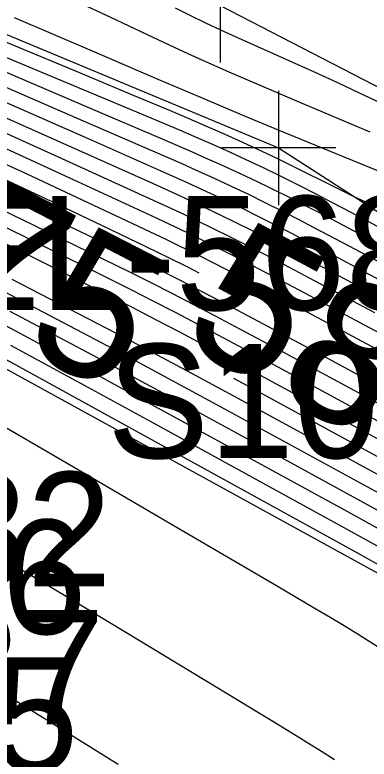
# Model space of a CAD drawing. Extents: x 1729869 to 1735532, y 648588 to 653771.
# Drawn here: x 1730662.21 to 1730674.61, y 652476.55 to 652502.64 of the extents above; entities that cross this region are included whole.
import ezdxf

# ---------------------------------------------------------------- set-up
doc = ezdxf.new("R2010")
doc.units = 0
for name, color, linetype in [('SURVEY - CONTOURS - Index with Text', 7, 'Continuous'), ('SURVEY - CONTOURS - Intermediate with optional Text', 7, 'Continuous'), ('SURVEY - DTM - Breaklines', 7, 'Continuous'), ('SURVEY - DTM - Breaklines - Points - Elevations', 7, 'Continuous'), ('SURVEY - DTM - Breaklines - Points - Locators', 7, 'Continuous'), ('SURVEY - DTM - Breaklines - Points - Numbers', 7, 'Continuous'), ('SURVEY - NON-TRANSPORTATION - Features', 7, 'Continuous'), ('SURVEY - NON-TRANSPORTATION - Features - Points - Locators', 7, 'Continuous'), ('SURVEY - TRANSPORTATION - Features - Points - Elevations', 7, 'Continuous'), ('SURVEY - TRANSPORTATION - Features - Points - Numbers', 7, 'Continuous'), ('SURVEY - UTILITIES - Poles and Miscellaneous with Text', 7, 'Continuous')]:
    doc.layers.add(name, color=color, linetype=linetype)

msp = doc.modelspace()

# ---------------------------------------------------------------- linework, layer by layer
at = {"layer": 'SURVEY - CONTOURS - Index with Text'}
for points in [[(1730687.81, 652491.622), (1730687.615, 652491.709), (1730686.421, 652492.237), (1730684.132, 652493.239), (1730682.268, 652494.047), (1730679.749, 652495.133), (1730678.227, 652495.782), (1730676.377, 652496.561), (1730674.801, 652497.217), (1730671.467, 652498.589), (1730670.143, 652499.139), (1730668.638, 652499.772), (1730667.304, 652500.341), (1730664.932, 652501.363), (1730662.191, 652502.535)], [(1730686.138, 652487.426), (1730685.529, 652487.743), (1730684.52, 652488.274), (1730680.623, 652490.345), (1730676.756, 652492.399), (1730673.355, 652494.212), (1730672.386, 652494.722), (1730671.905, 652494.973), (1730671.427, 652495.218), (1730670.683, 652495.595), (1730670.2, 652495.834), (1730669.719, 652496.068), (1730669.233, 652496.298), (1730668.76, 652496.518), (1730668.28, 652496.738), (1730667.308, 652497.175), (1730664.788, 652498.289), (1730661.507, 652499.729)], [(1730668.668, 652493.589), (1730668.29, 652493.781), (1730667.602, 652494.124), (1730666.834, 652494.498), (1730665.277, 652495.242), (1730663.497, 652496.091), (1730662.349, 652496.633), (1730660.77, 652497.373)], [(1730687.915, 652476.463), (1730687.316, 652476.796), (1730686.721, 652477.131), (1730685.835, 652477.636), (1730685.246, 652477.976), (1730684.672, 652478.309), (1730683.537, 652478.977), (1730681.645, 652480.103), (1730679.747, 652481.234), (1730678.721, 652481.84), (1730677.717, 652482.427), (1730676.862, 652482.918), (1730676.151, 652483.321), (1730675.118, 652483.898), (1730673.505, 652484.79), (1730667.087, 652488.318), (1730664.777, 652489.583), (1730662.072, 652491.054)], [(1730694.569, 652476.518), (1730694.01, 652476.712), (1730693.467, 652476.921), (1730692.942, 652477.141), (1730692.434, 652477.369), (1730692.106, 652477.523), (1730691.785, 652477.679), (1730691.47, 652477.837), (1730691.16, 652477.997), (1730690.855, 652478.158), (1730690.553, 652478.321), (1730690.11, 652478.565), (1730689.673, 652478.811), (1730689.241, 652479.057), (1730687.397, 652480.123), (1730683.834, 652482.166), (1730681.415, 652483.541), (1730679.875, 652484.42), (1730678.938, 652484.947), (1730678.116, 652485.403), (1730676.463, 652486.309), (1730673.331, 652488.013), (1730670.48, 652489.563), (1730669.875, 652489.89)]]:
    msp.add_lwpolyline(points, dxfattribs=at)
at = {"layer": 'SURVEY - CONTOURS - Intermediate with optional Text'}
for points in [[(1730674.649, 652498.532), (1730672.166, 652499.579), (1730670.78, 652500.171), (1730669.715, 652500.633), (1730669.001, 652500.948), (1730668.297, 652501.265), (1730667.624, 652501.576), (1730666.859, 652501.937), (1730665.567, 652502.551), (1730664.419, 652503.089)], [(1730675.002, 652499.55), (1730674.272, 652499.899), (1730673.516, 652500.253), (1730672.704, 652500.625), (1730671.71, 652501.073), (1730670.273, 652501.717), (1730669.576, 652502.035), (1730668.9, 652502.35), (1730668.368, 652502.605), (1730667.831, 652502.868)], [(1730674.855, 652495.915), (1730674.612, 652496.023), (1730674.365, 652496.135), (1730674.114, 652496.252), (1730673.734, 652496.435), (1730673.341, 652496.63), (1730672.092, 652497.258), (1730671.437, 652497.581), (1730670.874, 652497.851), (1730670.189, 652498.168), (1730669.578, 652498.442), (1730668.951, 652498.718), (1730668.311, 652498.995), (1730667.662, 652499.272), (1730666.367, 652499.817), (1730664.367, 652500.651), (1730660.365, 652502.312)], [(1730675.79, 652494.743), (1730674.577, 652495.394), (1730673.966, 652495.72), (1730673.359, 652496.04), (1730672.76, 652496.353), (1730672.169, 652496.656), (1730671.419, 652497.031), (1730670.937, 652497.265), (1730670.465, 652497.489), (1730669.738, 652497.823), (1730669.165, 652498.079), (1730668.587, 652498.331), (1730668.007, 652498.581), (1730666.842, 652499.074), (1730661.926, 652501.137)], [(1730674.619, 652494.78), (1730673.516, 652495.362), (1730672.97, 652495.648), (1730672.429, 652495.927), (1730671.894, 652496.2), (1730671.163, 652496.564), (1730670.682, 652496.797), (1730670.113, 652497.066), (1730669.398, 652497.395), (1730668.866, 652497.633), (1730668.328, 652497.869), (1730667.243, 652498.339), (1730664.934, 652499.326), (1730661.914, 652500.614)], [(1730675.964, 652493.443), (1730673.692, 652494.651), (1730672.67, 652495.189), (1730672.163, 652495.452), (1730671.66, 652495.709), (1730670.925, 652496.078), (1730670.443, 652496.314), (1730669.792, 652496.626), (1730669.572, 652496.728), (1730669.076, 652496.957), (1730668.573, 652497.185), (1730668.064, 652497.412), (1730667.036, 652497.863), (1730664.608, 652498.918), (1730661.715, 652500.17)], [(1730675.989, 652492.186), (1730673.027, 652493.768), (1730672.106, 652494.254), (1730671.193, 652494.729), (1730670.482, 652495.091), (1730669.956, 652495.354), (1730669.431, 652495.611), (1730668.9, 652495.866), (1730668.448, 652496.078), (1730667.99, 652496.29), (1730667.061, 652496.713), (1730664.451, 652497.885), (1730661.293, 652499.29)], [(1730674.819, 652492.19), (1730672.704, 652493.321), (1730671.828, 652493.785), (1730670.957, 652494.239), (1730670.277, 652494.588), (1730669.711, 652494.874), (1730669.145, 652495.154), (1730668.573, 652495.431), (1730668.139, 652495.637), (1730667.7, 652495.842), (1730666.812, 652496.251), (1730664.119, 652497.479), (1730661.077, 652498.852)], [(1730679.81, 652488.897), (1730674.299, 652491.848), (1730672.386, 652492.872), (1730671.551, 652493.315), (1730670.721, 652493.75), (1730670.07, 652494.087), (1730669.465, 652494.394), (1730668.859, 652494.697), (1730668.248, 652494.995), (1730667.832, 652495.195), (1730666.988, 652495.592), (1730664.112, 652496.925), (1730662.921, 652497.471), (1730661.179, 652498.267)], [(1730679.942, 652488.198), (1730673.739, 652491.527), (1730672.071, 652492.422), (1730670.879, 652493.054), (1730669.899, 652493.565), (1730669.219, 652493.914), (1730668.575, 652494.239), (1730667.925, 652494.56), (1730667.525, 652494.753), (1730666.717, 652495.138), (1730663.804, 652496.508), (1730662.634, 652497.052), (1730660.975, 652497.82)], [(1730677.553, 652488.228), (1730672.864, 652490.756), (1730671.445, 652491.52), (1730670.368, 652492.095), (1730669.441, 652492.583), (1730668.726, 652492.955), (1730668.006, 652493.324), (1730667.28, 652493.689), (1730666.545, 652494.051), (1730663.565, 652495.494), (1730662.439, 652496.034), (1730660.564, 652496.927)], [(1730677.64, 652487.554), (1730671.474, 652490.885), (1730670.112, 652491.615), (1730669.231, 652492.081), (1730668.479, 652492.475), (1730667.721, 652492.867), (1730666.957, 652493.255), (1730666.256, 652493.604), (1730662.883, 652495.258), (1730661.778, 652495.794)], [(1730675.484, 652488.095), (1730671.144, 652490.444), (1730669.856, 652491.135), (1730668.628, 652491.787), (1730667.835, 652492.203), (1730667.034, 652492.617), (1730666.3, 652492.99), (1730665.298, 652493.49), (1730662.576, 652494.843), (1730661.492, 652495.376)], [(1730676.736, 652486.789), (1730670.813, 652490.003), (1730669.297, 652490.818), (1730667.986, 652491.515), (1730667.148, 652491.955), (1730666.306, 652492.391), (1730665.361, 652492.871), (1730662.268, 652494.428), (1730660.891, 652495.113)], [(1730676.618, 652485.595), (1730674.445, 652486.782), (1730669.878, 652489.269), (1730668.4, 652490.068), (1730667.032, 652490.801), (1730666.106, 652491.292), (1730665.091, 652491.823), (1730662.114, 652493.362)], [(1730691.67, 652476.435), (1730691.158, 652476.695), (1730690.653, 652476.957), (1730690.153, 652477.223), (1730689.665, 652477.488), (1730689.18, 652477.757), (1730688.697, 652478.028), (1730687.744, 652478.571), (1730685.804, 652479.685), (1730684.009, 652480.727), (1730681.806, 652482.005), (1730679.639, 652483.261), (1730678.592, 652483.861), (1730677.733, 652484.345), (1730676.802, 652484.862), (1730675.467, 652485.597), (1730669.558, 652488.824), (1730667.726, 652489.817), (1730666.276, 652490.596), (1730665.049, 652491.247), (1730661.821, 652492.938)], [(1730686.836, 652476.347), (1730684.009, 652478.036), (1730679.611, 652480.659), (1730678.45, 652481.347), (1730677.883, 652481.681), (1730676.925, 652482.238), (1730676.007, 652482.763), (1730675.443, 652483.082), (1730674.282, 652483.731), (1730672.2, 652484.882), (1730663.532, 652489.659), (1730658.737, 652492.29)], [(1730690.225, 652476.515), (1730689.999, 652476.635), (1730689.472, 652476.919), (1730688.949, 652477.207), (1730688.429, 652477.497), (1730687.915, 652477.788), (1730686.905, 652478.366), (1730685.582, 652479.131), (1730684.138, 652479.975), (1730681.335, 652481.619), (1730679.33, 652482.79), (1730678.335, 652483.364), (1730677.605, 652483.778), (1730676.572, 652484.356), (1730675.175, 652485.128), (1730669.938, 652487.996), (1730668.004, 652489.05), (1730666.49, 652489.871), (1730664.953, 652490.697), (1730662.039, 652492.244)], [(1730689.279, 652476.356), (1730688.72, 652476.662), (1730688.164, 652476.971), (1730687.613, 652477.282), (1730687.067, 652477.593), (1730685.956, 652478.233), (1730684.868, 652478.868), (1730683.322, 652479.779), (1730680.456, 652481.475), (1730679.023, 652482.318), (1730678.084, 652482.863), (1730677.241, 652483.344), (1730676.352, 652483.845), (1730675.381, 652484.384), (1730673.867, 652485.218), (1730668.317, 652488.262), (1730666.216, 652489.408), (1730664.589, 652490.29), (1730661.767, 652491.806)], [(1730681.286, 652475.878), (1730678.214, 652478.181), (1730677.755, 652478.522), (1730677.299, 652478.857), (1730676.846, 652479.184), (1730676.399, 652479.5), (1730676.051, 652479.742), (1730675.704, 652479.977), (1730675.247, 652480.28), (1730674.807, 652480.562), (1730674.226, 652480.926), (1730673.743, 652481.22), (1730673.252, 652481.516), (1730672.753, 652481.811), (1730671.368, 652482.623), (1730668.032, 652484.575), (1730664.684, 652486.541), (1730662.694, 652487.701), (1730661.406, 652488.446)], [(1730673.404, 652476.523), (1730672.857, 652476.876), (1730672.589, 652477.045), (1730672.216, 652477.279), (1730671.455, 652477.747), (1730669.696, 652478.811), (1730666.093, 652480.987), (1730664.125, 652482.18), (1730662.906, 652482.911), (1730660.777, 652484.177)], [(1730665.83, 652476.363), (1730663.822, 652477.614), (1730662.688, 652478.32), (1730661.729, 652478.912)]]:
    msp.add_lwpolyline(points, dxfattribs=at)
at = {"layer": 'SURVEY - DTM - Breaklines'}
for points in [[(1730441.393, 652642.803), (1730443.373, 652630.982), (1730453.252, 652621.097), (1730462.84, 652612.866), (1730470.362, 652599.998), (1730480.732, 652594.755), (1730532.127, 652571.293), (1730546.64, 652560.001), (1730566.441, 652548.905), (1730603.456, 652529.492), (1730615.327, 652524.96), (1730625.391, 652526.978), (1730642.944, 652518.809), (1730669.4, 652502.967), (1730704.75, 652484.698), (1730707.44, 652490.134), (1730690.003, 652527.227), (1730647.835, 652566.827), (1730612.187, 652598.727), (1730586.615, 652631.581), (1730568.094, 652657.759), (1730545.903, 652690.538), (1730525.357, 652726.957), (1730505.615, 652783.359)], [(1730490.551, 652573.025), (1730512.295, 652563.924), (1730541.458, 652549.701), (1730564.585, 652539.751), (1730587.282, 652528.665), (1730610.102, 652517.978), (1730632.586, 652506.602), (1730654.515, 652494.29), (1730676.681, 652482.104), (1730697.114, 652470.375), (1730699.311, 652471.065), (1730704.444, 652479.186)]]:
    msp.add_lwpolyline(points, dxfattribs=at)
at = {"layer": 'SURVEY - DTM - Breaklines - Points - Locators'}
msp.add_line((1730669.4, 652504.967), (1730669.4, 652500.967), dxfattribs=at)
at = {"layer": 'SURVEY - NON-TRANSPORTATION - Features'}
msp.add_lwpolyline([(1730429.343, 652607.489), (1730442.957, 652602.574), (1730457.146, 652595.264), (1730458.959, 652590.312), (1730476.962, 652581.597), (1730495.146, 652573.243), (1730515.444, 652562.916), (1730523.13, 652559.158), (1730541.104, 652550.387), (1730559.777, 652543.004), (1730577.511, 652533.756), (1730595.53, 652525.071), (1730613.788, 652516.865), (1730634.557, 652513.648), (1730652.947, 652505.702), (1730671.445, 652497.973), (1730688.349, 652487.075), (1730703.072, 652482.66), (1730707.144, 652485.016), (1730710.458, 652487.482)], dxfattribs=at)
at = {"layer": 'SURVEY - NON-TRANSPORTATION - Features - Points - Locators'}
for p, q in [((1730671.445, 652499.973), (1730671.445, 652495.973)), ((1730673.445, 652497.973), (1730669.445, 652497.973))]:
    msp.add_line(p, q, dxfattribs=at)

# ---------------------------------------------------------------- texts
at = {"layer": 'SURVEY - CONTOURS - Index with Text'}
for s, rotation, p in [('575', 332.7503, (1730655.75, 652494.407)), ('580', 331.8063, (1730667.882, 652491.206))]:
    msp.add_text(s, height=5, rotation=rotation, dxfattribs=at).set_placement(p)
at = {"layer": 'SURVEY - DTM - Breaklines - Points - Elevations'}
for s, p in [('EL-568.39', (1730659.515, 652492.29)), ('EL-563.82', (1730640.92, 652482.613))]:
    msp.add_text(s, height=4, dxfattribs=at).set_placement(p)
at = {"layer": 'SURVEY - DTM - Breaklines - Points - Numbers'}
for s, p in [('S10582', (1730665.441, 652487.104)), ('S10727', (1730646.907, 652477.777))]:
    msp.add_text(s, height=4, dxfattribs=at).set_placement(p)
at = {"layer": 'SURVEY - TRANSPORTATION - Features - Points - Elevations'}
msp.add_text('EL-563.56', height=4, dxfattribs=at).set_placement((1730640.04, 652480.939))
at = {"layer": 'SURVEY - TRANSPORTATION - Features - Points - Numbers'}
msp.add_text('S13725', height=4, dxfattribs=at).set_placement((1730645.997, 652476.119))
at = {"layer": 'SURVEY - UTILITIES - Poles and Miscellaneous with Text'}
msp.add_text('ITS CAMERA', height=5, rotation=315.2334, dxfattribs=at).set_placement((1730669.32, 652525.295))

doc.saveas('drawing.dxf')
